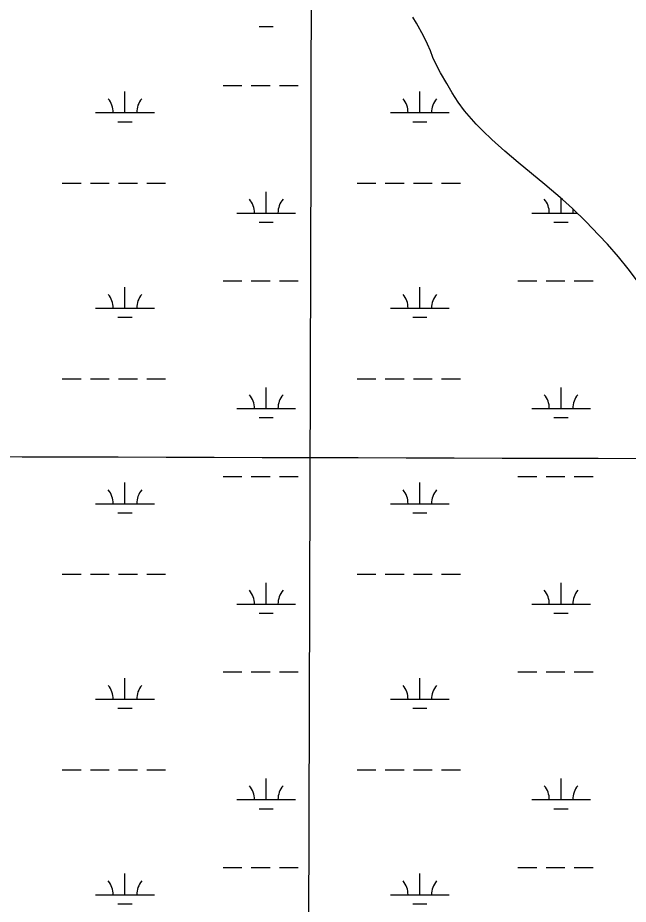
# Model space of a CAD drawing. Extents: x 3161564 to 3199464, y 849354 to 874788.
# Drawn here: x 3180988 to 3182028, y 866138 to 867646 of the extents above; entities that cross this region are included whole.
import ezdxf

# ---------------------------------------------------------------- set-up
doc = ezdxf.new("R2010")
doc.units = 0
for name, color, linetype in [('V-GRID-MAJR', 7, 'Continuous'), ('V-SITE-VEGE', 7, 'Continuous'), ('V-TOPO-SHOR', 7, 'Continuous'), ('V-WETL-SWMP', 7, 'Continuous')]:
    doc.layers.add(name, color=color, linetype=linetype)

msp = doc.modelspace()

# ---------------------------------------------------------------- linework, layer by layer
at = {"layer": 'V-GRID-MAJR'}
for points in [[(3181452.688, 854776.669), (3181469.433, 860835.721), (3181486.186, 866898.238), (3181502.94, 872960.799), (3181502.949, 872964.22)], [(3165799.846, 866945.01), (3171028.623, 866928.659), (3176257.404, 866913.068), (3181486.186, 866898.238), (3186714.971, 866884.169), (3191943.758, 866870.86), (3197172.5470000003, 866858.311), (3197172.548, 866858.311)]]:
    msp.add_spline(points, degree=3, dxfattribs=at)
at = {"layer": 'V-SITE-VEGE'}
msp.add_lwpolyline([(3182043.153000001, 867198.0989999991), (3182027.654000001, 867219.329999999), (3182011.149000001, 867239.7549999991), (3181992.254000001, 867261.045999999), (3181977.720000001, 867276.6699999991), (3181955.3740000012, 867299.5769999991), (3181932.422000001, 867321.910999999), (3181915.813000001, 867337.157999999), (3181885.849000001, 867362.7819999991), (3181840.104000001, 867400.3039999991), (3181817.503000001, 867419.425999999), (3181795.476000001, 867439.2629999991), (3181779.996000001, 867454.1209999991), (3181768.723000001, 867465.5839999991), (3181760.554000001, 867474.432999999), (3181748.884000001, 867488.219999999), (3181738.085000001, 867502.758999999), (3181727.946000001, 867518.540999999), (3181718.478000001, 867534.697999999), (3181708.172000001, 867552.9069999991), (3181698.334000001, 867571.3489999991), (3181695.012000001, 867578.692999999), (3181690.703000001, 867590.0099999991), (3181686.062000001, 867601.199999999), (3181678.876000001, 867615.775999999), (3181667.243000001, 867637.170999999), (3181660.921000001, 867647.5789999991)], dxfattribs=at)
at = {"layer": 'V-TOPO-SHOR'}
for points in [[(3181915.813000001, 867337.157999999), (3181885.849000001, 867362.7819999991), (3181840.102000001, 867400.3039999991), (3181817.503000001, 867419.425999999), (3181795.476000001, 867439.2629999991), (3181779.996000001, 867454.1209999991), (3181768.723000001, 867465.5839999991), (3181760.554000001, 867474.432999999), (3181748.884000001, 867488.219999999), (3181738.087000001, 867502.758999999), (3181727.948000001, 867518.540999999), (3181718.478000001, 867534.697999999), (3181708.172000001, 867552.9069999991), (3181698.336000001, 867571.3489999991), (3181695.012000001, 867578.692999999), (3181690.703000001, 867590.0099999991), (3181686.062000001, 867601.199999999), (3181678.876000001, 867615.775999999), (3181667.243000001, 867637.170999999), (3181660.921000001, 867647.5789999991)], [(3182043.153000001, 867198.0989999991), (3182027.654000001, 867219.329999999), (3182011.149000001, 867239.7549999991), (3181992.254000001, 867261.045999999), (3181977.720000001, 867276.667999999), (3181955.3740000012, 867299.5769999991), (3181932.422000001, 867321.910999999), (3181915.813000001, 867337.157999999)]]:
    msp.add_lwpolyline(points, dxfattribs=at)
at = {"layer": 'V-WETL-SWMP'}
for p, q in [((3181667.242, 867637.1709999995), (3181660.921, 867647.5789999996)), ((3181399.284576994, 867631.3702722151), (3181423.2845769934, 867631.3702722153)), ((3181678.876, 867615.7769999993), (3181667.242, 867637.1709999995)), ((3181686.063, 867601.1999999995), (3181678.8760000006, 867615.7769999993)), ((3181690.702, 867590.0109999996), (3181686.063, 867601.1999999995)), ((3181695.011, 867578.6919999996), (3181690.7020000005, 867590.0109999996)), ((3181698.335, 867571.3489999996), (3181695.011, 867578.6919999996)), ((3181708.1720000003, 867552.9059999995), (3181698.3350000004, 867571.3489999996)), ((3181718.477, 867534.6969999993), (3181708.1720000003, 867552.9059999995)), ((3181727.947, 867518.5409999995), (3181718.477, 867534.6969999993)), ((3181170.812576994, 867484.9392722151), (3181170.812576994, 867520.9392722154)), ((3181337.876576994, 867531.3692722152), (3181369.876576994, 867531.3692722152)), ((3181385.876576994, 867531.3692722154), (3181417.876576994, 867531.3692722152)), ((3181433.876576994, 867531.3692722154), (3181465.876576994, 867531.3692722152)), ((3181672.720576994, 867484.9392722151), (3181672.720576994, 867520.9392722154)), ((3181738.088, 867502.7599999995), (3181727.947, 867518.5409999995)), ((3181748.884, 867488.2199999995), (3181738.088, 867502.7599999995)), ((3181760.553, 867474.4329999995), (3181748.8840000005, 867488.2199999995)), ((3181120.812576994, 867484.9392722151), (3181220.812576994, 867484.9392722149)), ((3181622.720576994, 867484.9392722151), (3181722.720576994, 867484.9392722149)), ((3181768.724, 867465.5839999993), (3181760.553, 867474.4329999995)), ((3181158.812576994, 867469.5082722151), (3181182.8125769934, 867469.5082722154)), ((3181660.720576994, 867469.5082722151), (3181684.7205769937, 867469.5082722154)), ((3181779.995, 867454.1209999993), (3181768.724, 867465.5839999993)), ((3181795.477, 867439.2629999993), (3181779.995, 867454.1209999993)), ((3181817.503, 867419.4259999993), (3181795.477, 867439.2629999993)), ((3181840.103, 867400.3039999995), (3181817.503, 867419.4259999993)), ((3181885.849, 867362.7819999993), (3181840.103, 867400.3039999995)), ((3181063.968576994, 867364.8682722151), (3181095.968576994, 867364.8682722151)), ((3181111.968576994, 867364.8682722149), (3181143.968576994, 867364.8682722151)), ((3181159.968576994, 867364.8682722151), (3181191.968576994, 867364.8682722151)), ((3181207.968576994, 867364.8682722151), (3181239.968576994, 867364.8682722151)), ((3181565.876576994, 867364.8682722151), (3181597.876576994, 867364.8682722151)), ((3181613.876576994, 867364.8682722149), (3181645.876576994, 867364.8682722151)), ((3181661.876576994, 867364.8682722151), (3181693.876576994, 867364.8682722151)), ((3181709.876576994, 867364.8682722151), (3181741.876576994, 867364.8682722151)), ((3181915.812, 867337.1579999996), (3181885.849, 867362.7819999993)), ((3181411.284576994, 867314.1262722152), (3181411.284576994, 867350.1262722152)), ((3181913.192576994, 867314.1262722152), (3181913.192576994, 867339.3980992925)), ((3181932.423, 867321.9099999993), (3181915.812, 867337.1579999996)), ((3181955.373, 867299.5779999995), (3181932.423, 867321.9099999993)), ((3181361.284576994, 867314.1262722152), (3181461.284576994, 867314.1262722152)), ((3181863.192576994, 867314.1262722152), (3181940.4221291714, 867314.1262722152)), ((3181399.284576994, 867298.6952722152), (3181423.2845769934, 867298.6952722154)), ((3181901.192576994, 867298.6952722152), (3181925.1925769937, 867298.6952722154)), ((3181977.72, 867276.6679999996), (3181955.373, 867299.5779999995)), ((3181992.255, 867261.0469999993), (3181977.72, 867276.6679999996)), ((3182011.15, 867239.7549999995), (3181992.255, 867261.0469999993)), ((3182027.6550000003, 867219.3299999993), (3182011.15, 867239.7549999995)), ((3181170.812576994, 867152.2642722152), (3181170.812576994, 867188.2642722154)), ((3181337.876576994, 867198.6942722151), (3181369.876576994, 867198.6942722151)), ((3181385.876576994, 867198.6942722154), (3181417.876576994, 867198.6942722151)), ((3181433.876576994, 867198.6942722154), (3181465.876576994, 867198.6942722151)), ((3181672.720576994, 867152.2642722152), (3181672.720576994, 867188.2642722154)), ((3181839.784576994, 867198.6942722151), (3181871.784576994, 867198.6942722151)), ((3181887.784576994, 867198.6942722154), (3181919.784576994, 867198.6942722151)), ((3181935.784576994, 867198.6942722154), (3181967.784576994, 867198.6942722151)), ((3181120.812576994, 867152.2642722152), (3181220.812576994, 867152.264272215)), ((3181622.720576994, 867152.2642722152), (3181722.720576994, 867152.264272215)), ((3181158.812576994, 867136.8332722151), (3181182.8125769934, 867136.8332722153)), ((3181660.720576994, 867136.8332722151), (3181684.7205769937, 867136.8332722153)), ((3181063.968576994, 867032.1932722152), (3181095.968576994, 867032.1932722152)), ((3181111.968576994, 867032.193272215), (3181143.968576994, 867032.1932722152)), ((3181159.968576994, 867032.1932722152), (3181191.968576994, 867032.1932722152)), ((3181207.968576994, 867032.1932722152), (3181239.968576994, 867032.1932722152)), ((3181565.876576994, 867032.1932722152), (3181597.876576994, 867032.1932722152)), ((3181613.876576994, 867032.193272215), (3181645.876576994, 867032.1932722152)), ((3181661.876576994, 867032.1932722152), (3181693.876576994, 867032.1932722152)), ((3181709.876576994, 867032.1932722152), (3181741.876576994, 867032.1932722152)), ((3181411.284576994, 866981.4512722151), (3181411.284576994, 867017.4512722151)), ((3181913.192576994, 866981.4512722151), (3181913.192576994, 867017.4512722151)), ((3181361.284576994, 866981.4512722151), (3181461.284576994, 866981.4512722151)), ((3181863.192576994, 866981.4512722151), (3181963.192576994, 866981.4512722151)), ((3181399.284576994, 866966.0202722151), (3181423.2845769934, 866966.0202722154)), ((3181901.192576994, 866966.0202722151), (3181925.1925769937, 866966.0202722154)), ((3181170.812576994, 866819.5892722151), (3181170.812576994, 866855.5892722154)), ((3181337.876576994, 866866.0192722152), (3181369.876576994, 866866.0192722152)), ((3181385.876576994, 866866.0192722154), (3181417.876576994, 866866.0192722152)), ((3181433.876576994, 866866.0192722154), (3181465.876576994, 866866.0192722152)), ((3181672.720576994, 866819.5892722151), (3181672.720576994, 866855.5892722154)), ((3181839.784576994, 866866.0192722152), (3181871.784576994, 866866.0192722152)), ((3181887.784576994, 866866.0192722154), (3181919.784576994, 866866.0192722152)), ((3181935.784576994, 866866.0192722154), (3181967.784576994, 866866.0192722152)), ((3181120.812576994, 866819.5892722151), (3181220.812576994, 866819.5892722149)), ((3181622.720576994, 866819.5892722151), (3181722.720576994, 866819.5892722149)), ((3181158.812576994, 866804.1582722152), (3181182.8125769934, 866804.1582722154)), ((3181660.720576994, 866804.1582722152), (3181684.7205769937, 866804.1582722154)), ((3181063.968576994, 866699.5182722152), (3181095.968576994, 866699.5182722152)), ((3181111.968576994, 866699.5182722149), (3181143.968576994, 866699.5182722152)), ((3181159.968576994, 866699.5182722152), (3181191.968576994, 866699.5182722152)), ((3181207.968576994, 866699.5182722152), (3181239.968576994, 866699.5182722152)), ((3181565.876576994, 866699.5182722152), (3181597.876576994, 866699.5182722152)), ((3181613.876576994, 866699.5182722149), (3181645.876576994, 866699.5182722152)), ((3181661.876576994, 866699.5182722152), (3181693.876576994, 866699.5182722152)), ((3181709.876576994, 866699.5182722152), (3181741.876576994, 866699.5182722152)), ((3181411.284576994, 866648.7762722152), (3181411.284576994, 866684.7762722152)), ((3181913.192576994, 866648.7762722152), (3181913.192576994, 866684.7762722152)), ((3181361.284576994, 866648.7762722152), (3181461.284576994, 866648.7762722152)), ((3181863.192576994, 866648.7762722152), (3181963.192576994, 866648.7762722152)), ((3181399.284576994, 866633.3452722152), (3181423.2845769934, 866633.3452722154)), ((3181901.192576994, 866633.3452722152), (3181925.1925769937, 866633.3452722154)), ((3181170.812576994, 866486.9142722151), (3181170.812576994, 866522.9142722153)), ((3181337.876576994, 866533.3442722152), (3181369.876576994, 866533.3442722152)), ((3181385.876576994, 866533.3442722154), (3181417.876576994, 866533.3442722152)), ((3181433.876576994, 866533.3442722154), (3181465.876576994, 866533.3442722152)), ((3181672.720576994, 866486.9142722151), (3181672.720576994, 866522.9142722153)), ((3181839.784576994, 866533.3442722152), (3181871.784576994, 866533.3442722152)), ((3181887.784576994, 866533.3442722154), (3181919.784576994, 866533.3442722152)), ((3181935.784576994, 866533.3442722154), (3181967.784576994, 866533.3442722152)), ((3181120.812576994, 866486.9142722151), (3181220.812576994, 866486.9142722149)), ((3181622.720576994, 866486.9142722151), (3181722.720576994, 866486.9142722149)), ((3181158.812576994, 866471.4832722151), (3181182.8125769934, 866471.4832722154)), ((3181660.720576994, 866471.4832722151), (3181684.7205769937, 866471.4832722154)), ((3181063.968576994, 866366.8432722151), (3181095.968576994, 866366.8432722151)), ((3181111.968576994, 866366.8432722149), (3181143.968576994, 866366.8432722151)), ((3181159.968576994, 866366.8432722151), (3181191.968576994, 866366.8432722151)), ((3181207.968576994, 866366.8432722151), (3181239.968576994, 866366.8432722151)), ((3181565.876576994, 866366.8432722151), (3181597.876576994, 866366.8432722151)), ((3181613.876576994, 866366.8432722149), (3181645.876576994, 866366.8432722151)), ((3181661.876576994, 866366.8432722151), (3181693.876576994, 866366.8432722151)), ((3181709.876576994, 866366.8432722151), (3181741.876576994, 866366.8432722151)), ((3181411.284576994, 866316.1012722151), (3181411.284576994, 866352.1012722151)), ((3181913.192576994, 866316.1012722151), (3181913.192576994, 866352.1012722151)), ((3181361.284576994, 866316.1012722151), (3181461.284576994, 866316.1012722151)), ((3181863.192576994, 866316.1012722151), (3181963.192576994, 866316.1012722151)), ((3181399.284576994, 866300.6702722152), (3181423.2845769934, 866300.6702722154)), ((3181901.192576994, 866300.6702722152), (3181925.1925769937, 866300.6702722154)), ((3181170.812576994, 866154.2392722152), (3181170.812576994, 866190.2392722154)), ((3181337.876576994, 866200.6692722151), (3181369.876576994, 866200.6692722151)), ((3181385.876576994, 866200.6692722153), (3181417.876576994, 866200.6692722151)), ((3181433.876576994, 866200.6692722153), (3181465.876576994, 866200.6692722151)), ((3181672.720576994, 866154.2392722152), (3181672.720576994, 866190.2392722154)), ((3181839.784576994, 866200.6692722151), (3181871.784576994, 866200.6692722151)), ((3181887.784576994, 866200.6692722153), (3181919.784576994, 866200.6692722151)), ((3181935.784576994, 866200.6692722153), (3181967.784576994, 866200.6692722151)), ((3181120.812576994, 866154.2392722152), (3181220.812576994, 866154.2392722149)), ((3181622.720576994, 866154.2392722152), (3181722.720576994, 866154.2392722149)), ((3181158.812576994, 866138.8082722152), (3181182.8125769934, 866138.8082722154)), ((3181660.720576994, 866138.8082722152), (3181684.7205769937, 866138.8082722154))]:
    msp.add_line(p, q, dxfattribs=at)
for centre, radius, start, end in [((3181115.569640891, 867485.4140753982), 35.24628790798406, 359.2281799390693, 40.771838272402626), ((3181226.055513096, 867485.4140753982), 35.24628790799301, 139.2281769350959, 180.77183526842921), ((3181617.477640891, 867485.4140753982), 35.24628790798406, 359.2281799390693, 40.771838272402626), ((3181727.963513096, 867485.4140753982), 35.24628790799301, 139.2281769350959, 180.77183526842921), ((3181356.041640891, 867314.6010753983), 35.24628790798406, 359.2281799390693, 40.771838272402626), ((3181466.527513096, 867314.6010753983), 35.24628790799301, 139.2281769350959, 180.77183526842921), ((3181857.949640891, 867314.6010753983), 35.24628790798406, 359.2281799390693, 40.771838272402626), ((3181968.435513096, 867314.6010753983), 35.24628790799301, 170.11021075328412, 180.77183526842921), ((3181115.569640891, 867152.7390753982), 35.24628790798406, 359.2281799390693, 40.771838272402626), ((3181226.055513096, 867152.7390753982), 35.24628790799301, 139.2281769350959, 180.77183526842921), ((3181617.477640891, 867152.7390753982), 35.24628790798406, 359.2281799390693, 40.771838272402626), ((3181727.963513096, 867152.7390753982), 35.24628790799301, 139.2281769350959, 180.77183526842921), ((3181356.041640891, 866981.9260753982), 35.24628790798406, 359.2281799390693, 40.771838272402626), ((3181466.527513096, 866981.9260753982), 35.24628790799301, 139.2281769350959, 180.77183526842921), ((3181857.949640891, 866981.9260753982), 35.24628790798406, 359.2281799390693, 40.771838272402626), ((3181968.435513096, 866981.9260753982), 35.24628790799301, 139.2281769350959, 180.77183526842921), ((3181115.569640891, 866820.0640753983), 35.24628790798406, 359.2281799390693, 40.771838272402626), ((3181226.055513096, 866820.0640753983), 35.24628790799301, 139.2281769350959, 180.77183526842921), ((3181617.477640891, 866820.0640753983), 35.24628790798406, 359.2281799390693, 40.771838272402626), ((3181727.963513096, 866820.0640753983), 35.24628790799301, 139.2281769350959, 180.77183526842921), ((3181356.041640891, 866649.2510753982), 35.24628790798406, 359.2281799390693, 40.771838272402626), ((3181466.527513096, 866649.2510753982), 35.24628790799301, 139.2281769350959, 180.77183526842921), ((3181857.949640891, 866649.2510753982), 35.24628790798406, 359.2281799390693, 40.771838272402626), ((3181968.435513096, 866649.2510753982), 35.24628790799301, 139.2281769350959, 180.77183526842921), ((3181115.569640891, 866487.3890753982), 35.24628790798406, 359.2281799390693, 40.771838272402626), ((3181226.055513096, 866487.3890753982), 35.24628790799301, 139.2281769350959, 180.77183526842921), ((3181617.477640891, 866487.3890753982), 35.24628790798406, 359.2281799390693, 40.771838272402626), ((3181727.963513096, 866487.3890753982), 35.24628790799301, 139.2281769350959, 180.77183526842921), ((3181356.041640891, 866316.5760753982), 35.24628790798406, 359.2281799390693, 40.771838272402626), ((3181466.527513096, 866316.5760753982), 35.24628790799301, 139.2281769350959, 180.77183526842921), ((3181857.949640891, 866316.5760753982), 35.24628790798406, 359.2281799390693, 40.771838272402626), ((3181968.435513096, 866316.5760753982), 35.24628790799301, 139.2281769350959, 180.77183526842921), ((3181115.569640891, 866154.7140753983), 35.24628790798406, 359.2281799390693, 40.771838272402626), ((3181226.055513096, 866154.7140753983), 35.24628790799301, 139.2281769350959, 180.77183526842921), ((3181617.477640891, 866154.7140753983), 35.24628790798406, 359.2281799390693, 40.771838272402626), ((3181727.963513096, 866154.7140753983), 35.24628790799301, 139.2281769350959, 180.77183526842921)]:
    msp.add_arc(centre, radius, start, end, dxfattribs=at)

doc.saveas('drawing.dxf')
